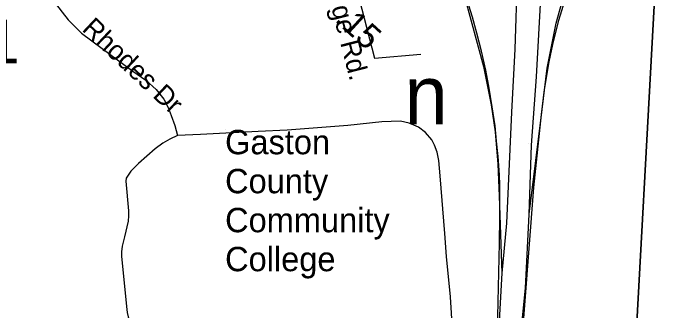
# Model space of a CAD drawing. Extents: x 1268485 to 1426702, y 514839 to 616766.
# Drawn here: x 1345834 to 1348066, y 575520 to 576521 of the extents above; entities that cross this region are included whole.
import ezdxf

# ---------------------------------------------------------------- set-up
doc = ezdxf.new("R2010")
doc.units = 0
for name, color, linetype in [('Old_Level_10', 7, 'Continuous'), ('Old_Level_11', 7, 'Continuous'), ('Old_Level_17', 7, 'Continuous'), ('Old_Level_22', 7, 'Continuous'), ('Old_Level_28', 7, 'Continuous'), ('Old_Level_31', 7, 'Continuous'), ('Old_Level_32', 7, 'Continuous'), ('Old_Level_35', 7, 'Continuous'), ('Old_Level_47', 7, 'Continuous'), ('Old_Level_48', 7, 'Continuous'), ('Old_Level_49', 7, 'Continuous'), ('Old_Level_8', 7, 'Continuous')]:
    doc.layers.add(name, color=color, linetype=linetype)

msp = doc.modelspace()

# ---------------------------------------------------------------- linework, layer by layer
at = {"layer": 'Old_Level_22'}
msp.add_line((1346548.051, 576128.674), (1346548.051, 576128.674), dxfattribs=at)
at = {"layer": 'Old_Level_28'}
msp.add_line((1347480.713, 575646.566), (1347453.112, 575143.729), dxfattribs=at)
for points in [[(1347572.993, 575845.053), (1347579.82, 576077.326), (1347597.213, 576307.616), (1347634.863, 577000.425), (1347646.34, 577157.406)], [(1347560.812, 577143.195), (1347549.253, 577068.148), (1347540.194, 576890.461), (1347524.706, 576400.777), (1347513.466, 576188.898), (1347495.864, 575814.728), (1347480.713, 575646.566)], [(1347453.445, 573818.966), (1347464.656, 574063.545), (1347471.143, 574141.436), (1347471.261, 574207.167), (1347475.578, 574252.534), (1347506.235, 574775.325), (1347506.235, 574976.232), (1347542.461, 575417.696), (1347560.597, 575595.566), (1347572.993, 575845.053)]]:
    msp.add_lwpolyline(points, dxfattribs=at)
at = {"layer": 'Old_Level_31'}
msp.add_line((1347571.209, 576083.5), (1347571.209, 576083.5), dxfattribs=at)
at = {"layer": 'Old_Level_32'}
msp.add_lwpolyline([(1346868.613, 577040.639), (1346973.988, 576670.529), (1347050.873, 576370.22), (1347207.147, 576383.625)], dxfattribs=at)
at = {"layer": 'Old_Level_35'}
for points in [[(1347463.472, 575352.36), (1347472.699, 575746.932), (1347474.135, 575834.9), (1347474.135, 575910.871), (1347473.109, 575944.243), (1347472.289, 575977.616), (1347468.496, 576039.336), (1347462.959, 576090.855), (1347457.525, 576142.426), (1347447.888, 576206.864), (1347436.405, 576275.915), (1347426.665, 576329.383), (1347411.491, 576393.82), (1347396.215, 576454.567), (1347381.143, 576508.444), (1347363.612, 576566.935), (1347345.669, 576619.429), (1347326.702, 576668.692), (1347187.779, 577016.307), (1347172.708, 577033.07)], [(1345848.379, 576894.506), (1345860.17, 576840.167), (1345888.262, 576747.227), (1345901.59, 576704.32), (1345929.887, 576633.116), (1345965.361, 576569.806), (1345999.605, 576524.49), (1346019.905, 576499.576), (1346064.709, 576454.669), (1346133.607, 576402.484), (1346237.158, 576326.512), (1346281.039, 576296.42), (1346316.103, 576264.586), (1346342.042, 576232.188), (1346356.293, 576203.993), (1346366.853, 576177.695), (1346378.849, 576143.451), (1346387.974, 576109.31)], [(1347543.647, 575347.747), (1347588.246, 575934.811), (1347613.673, 576180.617), (1347624.13, 576264.432), (1347639.407, 576357.423), (1347651.71, 576416.376), (1347672.523, 576498.294), (1347702.46, 576597.334)], [(1347325.164, 575321.962), (1347323.524, 575339.75), (1347321.268, 575379.991), (1347314.707, 575456.681), (1347307.735, 575566.23), (1347294.406, 575702.128), (1347288.357, 575780.201), (1347272.261, 575973.873), (1347268.16, 576025.188), (1347263.033, 576054.254), (1347253.704, 576077.374), (1347244.476, 576095.418), (1347223.253, 576120.383), (1347199.262, 576137.915), (1347168.299, 576151.808), (1347138.772, 576158.267), (1347076.334, 576155.959), (1346961.915, 576143.503), (1346756.76, 576127.765), (1346659.77, 576123.151), (1346551.093, 576117.564), (1346465.278, 576113.463), (1346387.974, 576109.31)], [(1346387.974, 576109.31), (1346361.727, 576097.674), (1346337.838, 576083.833), (1346312.207, 576064.916), (1346256.74, 576015.499), (1346230.904, 575989.56), (1346214.91, 575966.133), (1346213.372, 575956.188), (1346222.292, 575856.635), (1346223.009, 575839.872), (1346221.266, 575821.776), (1346209.476, 575769.18), (1346201.581, 575736.833), (1346198.506, 575717.917), (1346198.916, 575702.692), (1346217.37, 575524.194), (1346217.986, 575513.89), (1346221.266, 575499.69), (1346241.874, 575448.12), (1346280.629, 575363.177), (1346301.237, 575316.579), (1346318.666, 575280.695)]]:
    msp.add_lwpolyline(points, dxfattribs=at)
at = {"layer": 'Old_Level_47'}
for points in [[(1347572.993, 575845.053), (1347615.842, 576197.781), (1347632.589, 576336.413), (1347663.038, 576487.699), (1347698.054, 576614.143), (1347755.907, 576757.345), (1347821.371, 576927.968), (1347909.673, 577111.397), (1347949.257, 577157.1), (1347988.84, 577182.998), (1348011.677, 577193.662), (1348044.598, 577218.711)], [(1347162.514, 577077.509), (1347202.651, 576978.377), (1347240.104, 576880.26), (1347297.956, 576737.058), (1347354.287, 576578.622), (1347418.229, 576342.024), (1347444.111, 576212.533), (1347457.812, 576122.652), (1347466.947, 576012.965), (1347471.515, 575906.325), (1347480.713, 575646.566)]]:
    msp.add_lwpolyline(points, dxfattribs=at)
at = {"layer": 'Old_Level_48'}
msp.add_lwpolyline([(1346503.169, 576920.855), (1346656.566, 576940.051), (1348024.577, 577120.646), (1347891.01, 574680.51), (1349447.584, 573599.715)], dxfattribs=at)
at = {"layer": 'Old_Level_49'}
msp.add_lwpolyline([(1349060.15, 574069.727), (1347891.01, 574680.51), (1348024.577, 577120.646), (1346656.566, 576940.051), (1346475.276, 576931.375)], dxfattribs=at)

# ---------------------------------------------------------------- texts
at = {"layer": 'Old_Level_10'}
msp.add_text('Rhodes Dr', height=65.6167, rotation=316.802203, dxfattribs=at).set_placement((1346062.767, 576464.769))
at = {"layer": 'Old_Level_11'}
msp.add_text('Gaston College Rd.', height=65.61666, rotation=284.376597, dxfattribs=at).set_placement((1346779.437, 577032.082))
at = {"layer": 'Old_Level_17'}
msp.add_text('.15', height=82.0208, rotation=317.490814, dxfattribs=at).set_placement((1346914.5, 576496.411))
at = {"layer": 'Old_Level_22'}
for s, height, p in [('n', 196.85, (1347152.264, 576147.959)), ('Gaston', 82.0208, (1346548.051, 576046.654)), ('County', 82.0208, (1346548.051, 575915.42)), ('Community', 82.0208, (1346548.051, 575784.187)), ('College', 82.0208, (1346548.051, 575652.954))]:
    msp.add_text(s, height=height, dxfattribs=at).set_placement(p)
at = {"layer": 'Old_Level_8'}
msp.add_text('1371', height=147.6375, dxfattribs=at).set_placement((1345416.617, 576352.254))

doc.saveas('drawing.dxf')
